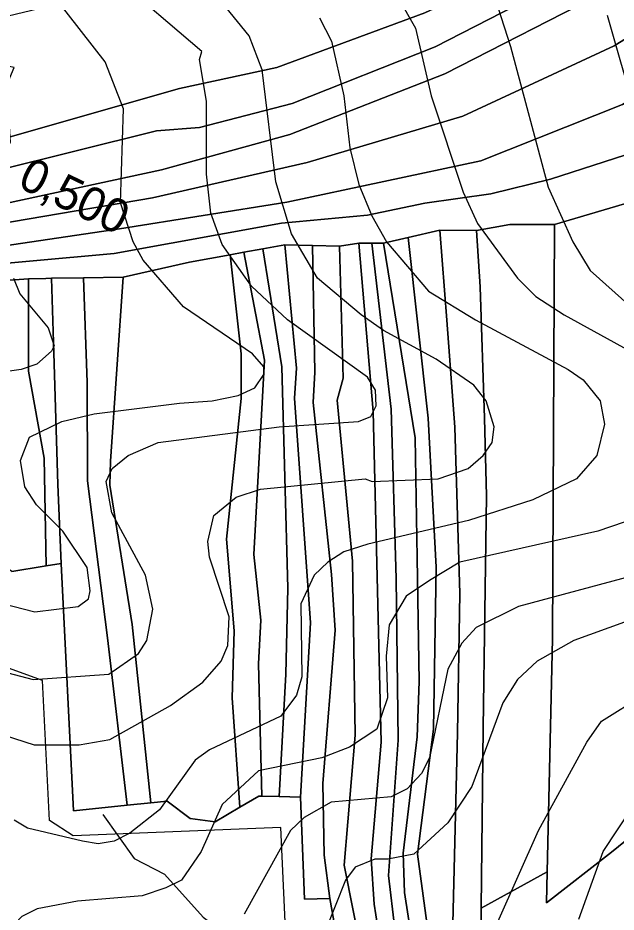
# Model space of a CAD drawing. Extents: x -510989 to -501240, y -1184665 to -1176089.
# Drawn here: x -508805.9 to -508576.2, y -1180345.3 to -1180002.1 of the extents above; entities that cross this region are included whole.
import ezdxf

# ---------------------------------------------------------------- set-up
doc = ezdxf.new("R2010")
doc.units = 0
for name, color, linetype in [('lesni_pozemek', 7, 'Continuous'), ('NAVRH_rozvodnice', 7, 'Continuous'), ('STAV_systematicke_odvodneni', 7, 'Continuous'), ('STAV_vyrazne_udolnice', 7, 'Continuous'), ('trasovani_toku', 7, 'Continuous'), ('trvaly_travni_porost', 7, 'Continuous'), ('vrstevnice_01', 7, 'Continuous'), ('vrstevnice_02', 7, 'Continuous')]:
    doc.layers.add(name, color=color, linetype=linetype)

msp = doc.modelspace()

# ---------------------------------------------------------------- linework, layer by layer
at = {"layer": 'lesni_pozemek'}
for points in [[(-508518.77, -1179868.18), (-508509.19, -1179893.46), (-508503.89, -1179915.15), (-508584.71, -1179969.8), (-508649.66, -1180000.18), (-508706.4, -1180021.09), (-508743.79, -1180029.18), (-508808.84, -1180047.67), (-508809.29, -1180039.7), (-508813.35, -1180035.19), (-508807.27, -1180021.1), (-508809.25, -1180020.73), (-508809.59, -1180001.31), (-508726.69, -1179981.29), (-508666.86, -1179959.5), (-508600.93, -1179930.38), (-508552.51, -1179897.21)], [(-508503.89, -1179915.15), (-508503.58, -1179928.51), (-508578.8, -1179978.8), (-508645.67, -1180013.25), (-508700.53, -1180034.9), (-508736.15, -1180044.21), (-508752.66, -1180045.41), (-508814.93, -1180060.89), (-508808.72, -1180049.81), (-508808.84, -1180047.67), (-508743.79, -1180029.18), (-508706.4, -1180021.09), (-508649.66, -1180000.18), (-508584.71, -1179969.8)], [(-508503.58, -1179928.51), (-508503.32, -1179939.65), (-508541.4, -1179965.04), (-508579.48, -1179991.42), (-508641.96, -1180023.54), (-508701.52, -1180046.89), (-508750.68, -1180060.35), (-508828.48, -1180077.09), (-508826.9, -1180073.58), (-508822.15, -1180073.77), (-508814.93, -1180060.89), (-508752.66, -1180045.41), (-508736.15, -1180044.21), (-508700.53, -1180034.9), (-508645.67, -1180013.25), (-508578.8, -1179978.8)], [(-508503.32, -1179939.65), (-508503.28, -1179941.19), (-508505.04, -1179957.76), (-508504.9, -1179967.95), (-508577.03, -1180012.85), (-508635.09, -1180039.75), (-508694.83, -1180057.63), (-508754.16, -1180071.11), (-508831.71, -1180084.29), (-508828.48, -1180077.09), (-508750.68, -1180060.35), (-508701.52, -1180046.89), (-508641.96, -1180023.54), (-508579.48, -1179991.42), (-508541.4, -1179965.04)], [(-508504.9, -1179967.95), (-508504.74, -1179978.89), (-508500.94, -1179991.86), (-508573.81, -1180035.33), (-508628.19, -1180056.97), (-508702.68, -1180072.76), (-508766.86, -1180083.05), (-508835.22, -1180093.15), (-508835.2, -1180092.05), (-508831.71, -1180084.29), (-508754.16, -1180071.11), (-508694.83, -1180057.63), (-508635.09, -1180039.75), (-508577.03, -1180012.85)], [(-508500.94, -1179991.86), (-508498.94, -1179998.69), (-508493.35, -1180015.08), (-508528.66, -1180036.53), (-508560.28, -1180050.68), (-508601.46, -1180064), (-508624.29, -1180069.64), (-508649.66, -1180073.16), (-508671.65, -1180077.83), (-508704.61, -1180080.86), (-508768.95, -1180092.52), (-508835.37, -1180098.5), (-508835.22, -1180093.15), (-508766.86, -1180083.05), (-508702.68, -1180072.76), (-508628.19, -1180056.97), (-508573.81, -1180035.33)], [(-508501.68, -1180050.34), (-508488.99, -1180095.53), (-508465.91, -1180160.2), (-508467.35, -1180184.74), (-508465.02, -1180187.56), (-508486.48, -1180216.7), (-508554.18, -1180250.02), (-508550.37, -1180264.69), (-508543.52, -1180282.46), (-508549.14, -1180294.86), (-508559.86, -1180307.51), (-508577.99, -1180322.31), (-508603.01, -1180341.74), (-508602.73, -1180329.81), (-508600.68, -1180240.4), (-508599.95, -1180081.39), (-508572.99, -1180073.44), (-508523.08, -1180060.51)], [(-508599.95, -1180081.39), (-508600.68, -1180240.4), (-508602.73, -1180329.81), (-508628.04, -1180343.77), (-508627.23, -1180274.56), (-508626.04, -1180185.56), (-508626.77, -1180155.66), (-508628.45, -1180105.29), (-508629.77, -1180083.69), (-508617.09, -1180081.39)], [(-508656.01, -1180086.38), (-508648.4, -1180155.72), (-508645.31, -1180212.92), (-508646.35, -1180275.04), (-508652.51, -1180323.06), (-508648.17, -1180355.06), (-508640.89, -1180381.34), (-508627.18, -1180430.85), (-508618.17, -1180455.96), (-508606.18, -1180482.39), (-508610.89, -1180485.73), (-508612.42, -1180486.81), (-508632.45, -1180438.25), (-508641.18, -1180404.3), (-508654.44, -1180357.58), (-508657.45, -1180337.75), (-508658.02, -1180322.66), (-508652.61, -1180277.97), (-508651.88, -1180256.71), (-508652.65, -1180209.3), (-508653.4, -1180163.22), (-508665.52, -1180088.56)], [(-508643.91, -1180083.6), (-508641.26, -1180118.1), (-508638.11, -1180159.09), (-508636.21, -1180223.01), (-508637.13, -1180276.4), (-508638.99, -1180354.83), (-508632.62, -1180376.07), (-508615.96, -1180431.62), (-508606.84, -1180459.67), (-508599.11, -1180477.37), (-508606.18, -1180482.39), (-508618.17, -1180455.96), (-508627.18, -1180430.85), (-508640.89, -1180381.34), (-508648.17, -1180355.06), (-508652.51, -1180323.06), (-508646.35, -1180275.04), (-508645.31, -1180212.92), (-508648.4, -1180155.72), (-508656.01, -1180086.38)], [(-508629.77, -1180083.69), (-508628.45, -1180105.29), (-508626.77, -1180155.66), (-508626.04, -1180185.56), (-508627.23, -1180274.56), (-508628.04, -1180343.77), (-508628.2, -1180357.32), (-508621.8, -1180375.01), (-508612.98, -1180403.25), (-508597, -1180461.25), (-508591.7, -1180472.12), (-508599.11, -1180477.37), (-508606.84, -1180459.67), (-508615.96, -1180431.62), (-508632.62, -1180376.07), (-508638.99, -1180354.83), (-508637.13, -1180276.4), (-508636.21, -1180223.01), (-508638.11, -1180159.09), (-508641.26, -1180118.1), (-508643.91, -1180083.6)], [(-508703.37, -1180089.15), (-508698.89, -1180136.57), (-508699.73, -1180147.99), (-508693.54, -1180234.27), (-508697.44, -1180301.11), (-508705.51, -1180300.93), (-508703.07, -1180253.98), (-508702.27, -1180220.93), (-508704.6, -1180135.94), (-508711.88, -1180090.71)], [(-508692.77, -1180089.44), (-508691.83, -1180138.07), (-508692.58, -1180149.68), (-508685.43, -1180215.71), (-508684.09, -1180237), (-508688.82, -1180295.84), (-508688.25, -1180323.4), (-508686.14, -1180339.97), (-508695.89, -1180340.35), (-508697.44, -1180301.11), (-508693.54, -1180234.27), (-508699.73, -1180147.99), (-508698.89, -1180136.57), (-508703.37, -1180089.15)], [(-508682.37, -1180089.73), (-508680.97, -1180140.33), (-508683.27, -1180148.82), (-508677.46, -1180210.56), (-508676.45, -1180277.3), (-508680.66, -1180327.2), (-508666.71, -1180397.43), (-508652.61, -1180446), (-508627.77, -1180507.25), (-508634.69, -1180511.13), (-508643.9, -1180492.02), (-508674.29, -1180405.74), (-508686.14, -1180339.97), (-508688.25, -1180323.4), (-508688.82, -1180295.84), (-508684.09, -1180237), (-508685.43, -1180215.71), (-508692.58, -1180149.68), (-508691.83, -1180138.07), (-508692.77, -1180089.44)], [(-508674.93, -1180088.58), (-508669.44, -1180153.12), (-508667.66, -1180227.25), (-508666.4, -1180280.01), (-508670.24, -1180324.81), (-508669.16, -1180342.26), (-508665.21, -1180366.82), (-508655.12, -1180405.54), (-508642.83, -1180447.57), (-508621.02, -1180492.37), (-508616.54, -1180500.94), (-508627.77, -1180507.25), (-508652.61, -1180446), (-508666.71, -1180397.43), (-508680.66, -1180327.2), (-508676.45, -1180277.3), (-508677.46, -1180210.56), (-508683.27, -1180148.82), (-508680.97, -1180140.33), (-508682.37, -1180089.73)], [(-508670.03, -1180088.57), (-508662.55, -1180152.22), (-508660.63, -1180217.22), (-508659.9, -1180279.31), (-508663.66, -1180331.18), (-508661.19, -1180351.69), (-508646.26, -1180409.87), (-508637.53, -1180440.34), (-508616.45, -1180489.42), (-508621.02, -1180492.37), (-508642.83, -1180447.57), (-508655.12, -1180405.54), (-508665.21, -1180366.82), (-508669.16, -1180342.26), (-508670.24, -1180324.81), (-508666.4, -1180280.01), (-508667.66, -1180227.25), (-508669.44, -1180153.12), (-508674.93, -1180088.58)], [(-508665.52, -1180088.56), (-508653.4, -1180163.22), (-508652.65, -1180209.3), (-508651.88, -1180256.71), (-508652.61, -1180277.97), (-508658.02, -1180322.66), (-508657.45, -1180337.75), (-508654.44, -1180357.58), (-508641.18, -1180404.3), (-508632.45, -1180438.25), (-508612.42, -1180486.81), (-508616.45, -1180489.42), (-508637.53, -1180440.34), (-508646.26, -1180409.87), (-508661.19, -1180351.69), (-508663.66, -1180331.18), (-508659.9, -1180279.31), (-508660.63, -1180217.22), (-508662.55, -1180152.22), (-508670.03, -1180088.57)], [(-508724.36, -1180093), (-508720.2, -1180131.02), (-508720.13, -1180148.15), (-508725.8, -1180202.08), (-508722.78, -1180237.35), (-508723.58, -1180263.01), (-508720.63, -1180305.03), (-508730.11, -1180310.61), (-508739.74, -1180309.33), (-508748.55, -1180302.71), (-508754.77, -1180303.34), (-508762.05, -1180234.94), (-508770.53, -1180181.35), (-508770.25, -1180172.19), (-508765.43, -1180101.56), (-508740.04, -1180095.87)], [(-508719.1, -1180092.04), (-508711.23, -1180133.38), (-508715.3, -1180207.96), (-508712.6, -1180233.16), (-508713.44, -1180250.01), (-508712.18, -1180300.78), (-508713.35, -1180300.75), (-508720.63, -1180305.03), (-508723.58, -1180263.01), (-508722.78, -1180237.35), (-508725.8, -1180202.08), (-508720.13, -1180148.15), (-508720.2, -1180131.02), (-508724.36, -1180093)], [(-508711.88, -1180090.71), (-508704.6, -1180135.94), (-508702.27, -1180220.93), (-508703.07, -1180253.98), (-508705.51, -1180300.93), (-508712.18, -1180300.78), (-508713.44, -1180250.01), (-508712.6, -1180233.16), (-508715.3, -1180207.96), (-508711.23, -1180133.38), (-508719.1, -1180092.04)], [(-508801.78, -1180102.19), (-508801.78, -1180137.61), (-508795.7, -1180171.06), (-508794.99, -1180212.41), (-508795.8, -1180212.54), (-508808.21, -1180214.59), (-508810.82, -1180212.65), (-508811.06, -1180163.07), (-508817.97, -1180134.72), (-508816.2, -1180103.23)], [(-508792.89, -1180102.03), (-508792.05, -1180130.61), (-508790.57, -1180181.1), (-508789.29, -1180211.47), (-508794.99, -1180212.41), (-508795.7, -1180171.06), (-508801.78, -1180137.61), (-508801.78, -1180102.19), (-508795.17, -1180102.07)], [(-508780.69, -1180101.82), (-508779.28, -1180141.96), (-508779.18, -1180179.8), (-508771.42, -1180240.05), (-508763.91, -1180304.26), (-508784.52, -1180306.34), (-508789.29, -1180211.47), (-508790.57, -1180181.1), (-508792.05, -1180130.61), (-508792.89, -1180102.03)], [(-508765.43, -1180101.56), (-508770.25, -1180172.19), (-508770.53, -1180181.35), (-508762.05, -1180234.94), (-508754.77, -1180303.34), (-508763.91, -1180304.26), (-508771.42, -1180240.05), (-508779.18, -1180179.8), (-508779.28, -1180141.96), (-508780.69, -1180101.82)]]:
    msp.add_lwpolyline(points, close=True, dxfattribs=at)
for points in [[(-508835.37, -1180098.5), (-508768.95, -1180092.52), (-508704.61, -1180080.86), (-508671.65, -1180077.83), (-508649.66, -1180073.16), (-508624.29, -1180069.64), (-508601.46, -1180064), (-508560.28, -1180050.68)], [(-508572.99, -1180073.44), (-508599.95, -1180081.39), (-508617.09, -1180081.39), (-508629.77, -1180083.69), (-508643.91, -1180083.6), (-508656.01, -1180086.38), (-508665.52, -1180088.56), (-508670.03, -1180088.57), (-508674.93, -1180088.58), (-508682.37, -1180089.73), (-508692.77, -1180089.44), (-508703.37, -1180089.15), (-508711.88, -1180090.71), (-508719.1, -1180092.04), (-508724.36, -1180093), (-508740.04, -1180095.87), (-508765.43, -1180101.56), (-508780.69, -1180101.82), (-508792.89, -1180102.03), (-508795.17, -1180102.07), (-508801.78, -1180102.19), (-508816.2, -1180103.23)]]:
    msp.add_lwpolyline(points, dxfattribs=at)
at = {"layer": 'NAVRH_rozvodnice'}
msp.add_arc((-507210.17, -1178583.07), 2386.99, 226.56876, 228.9798, dxfattribs=at)
at = {"layer": 'STAV_systematicke_odvodneni'}
for p, q in [((-508796.38, -1180256.37), (-508873.52, -1180228.7)), ((-508793.72, -1180310.13), (-508796.38, -1180256.37)), ((-508784.68, -1180315.98), (-508793.72, -1180310.13)), ((-508704.88, -1180312.79), (-508784.68, -1180315.98)), ((-508703.28, -1180348.98), (-508704.88, -1180312.79))]:
    msp.add_line(p, q, dxfattribs=at)
at = {"layer": 'STAV_vyrazne_udolnice'}
msp.add_lwpolyline([(-508773.26, -1180307.8), (-508761.21, -1180324.67), (-508749.55, -1180330.7), (-508734.68, -1180347.17), (-508721.42, -1180357.21)], dxfattribs=at)
at = {"layer": 'trvaly_travni_porost'}
msp.add_lwpolyline([(-508808.21, -1180214.59), (-508795.8, -1180212.54), (-508794.99, -1180212.41), (-508789.29, -1180211.47), (-508784.52, -1180306.34), (-508763.91, -1180304.26), (-508754.77, -1180303.34), (-508748.55, -1180302.71), (-508739.74, -1180309.33), (-508730.11, -1180310.61), (-508720.63, -1180305.03), (-508713.35, -1180300.75), (-508712.18, -1180300.78), (-508705.51, -1180300.93), (-508697.44, -1180301.11), (-508695.89, -1180340.35), (-508686.14, -1180339.97), (-508674.29, -1180405.74), (-508643.9, -1180492.02), (-508634.69, -1180511.13), (-508665.43, -1180528.4)], dxfattribs=at)
msp.add_lwpolyline([(-508543.52, -1180282.46), (-508495.49, -1180266.72), (-508487.3, -1180289.07), (-508429.98, -1180376.44), (-508512.5, -1180426.86), (-508574.27, -1180460.02), (-508591.7, -1180472.12), (-508597, -1180461.25), (-508612.98, -1180403.25), (-508621.8, -1180375.01), (-508628.2, -1180357.32), (-508628.04, -1180343.77), (-508602.73, -1180329.81), (-508603.01, -1180341.74), (-508577.99, -1180322.31), (-508559.86, -1180307.51), (-508549.14, -1180294.86)], close=True, dxfattribs=at)
at = {"layer": 'vrstevnice_01'}
for points in [[(-508850.19, -1180217), (-508799.31, -1180230), (-508782.69, -1180228), (-508778.81, -1180225), (-508778.09, -1180222), (-508779.31, -1180213), (-508788.59, -1180199), (-508798.69, -1180189), (-508803.19, -1180182), (-508804.91, -1180172), (-508801.41, -1180163), (-508789, -1180157), (-508776.59, -1180154), (-508743.81, -1180150), (-508731.31, -1180149), (-508721.31, -1180147), (-508714.91, -1180144), (-508711.41, -1180139), (-508711.41, -1180136), (-508715.81, -1180131), (-508742.31, -1180113), (-508757.81, -1180095), (-508761.59, -1180088), (-508766.5, -1180073), (-508765.31, -1180037), (-508772.41, -1180019), (-508796.41, -1179988)], [(-508660, -1179994), (-508653.19, -1180006), (-508647.19, -1180032), (-508635, -1180069), (-508629.41, -1180081), (-508614.09, -1180102), (-508607.09, -1180109), (-508596.19, -1180116), (-508570.91, -1180130)], [(-508855.81, -1180263), (-508799.59, -1180281), (-508782.31, -1180281), (-508770.5, -1180279), (-508747.31, -1180266), (-508734.91, -1180257), (-508727.81, -1180249), (-508725.31, -1180243), (-508724.81, -1180232), (-508732.31, -1180209), (-508732.91, -1180203), (-508730.59, -1180193), (-508722.09, -1180186), (-508712.69, -1180183), (-508672.5, -1180179), (-508669.81, -1180180), (-508644.59, -1180179), (-508633, -1180175), (-508627.31, -1180170), (-508623.81, -1180165), (-508623, -1180159), (-508626.09, -1180149), (-508630.91, -1180143), (-508645.31, -1180133), (-508665.5, -1180122), (-508674.09, -1180116), (-508690.91, -1180102), (-508700.81, -1180085), (-508706.81, -1180065), (-508712.09, -1180022), (-508717.09, -1180009), (-508726.09, -1179998)], [(-508579.69, -1180001), (-508568.81, -1180039)], [(-508562.69, -1180192), (-508583.31, -1180199), (-508636.19, -1180211), (-508647.91, -1180218), (-508656.81, -1180224), (-508663.31, -1180235), (-508664.5, -1180247), (-508664, -1180263), (-508668.09, -1180275), (-508678.59, -1180282), (-508689.19, -1180286), (-508713.5, -1180291), (-508727.5, -1180304)], [(-508573, -1180234), (-508592.41, -1180241), (-508606.59, -1180249), (-508614.09, -1180256), (-508619.69, -1180265), (-508631.59, -1180297), (-508640.81, -1180311), (-508653.91, -1180323), (-508663.81, -1180325), (-508668.81, -1180325), (-508676.41, -1180328), (-508680.09, -1180333), (-508688, -1180353)], [(-508590.59, -1180348), (-508581.19, -1180322), (-508570, -1180305), (-508559.81, -1180294), (-508549.59, -1180285), (-508538.81, -1180279), (-508525.5, -1180274), (-508508, -1180271), (-508499.41, -1180273), (-508488.59, -1180282), (-508475.19, -1180313), (-508463.81, -1180350)], [(-508727.5, -1180304), (-508735.5, -1180322), (-508743, -1180333), (-508749.09, -1180336), (-508758.19, -1180339), (-508782.91, -1180341), (-508798.41, -1180344), (-508804.31, -1180347), (-508812, -1180355), (-508820.31, -1180365), (-508827.91, -1180381), (-508834.91, -1180409), (-508836, -1180423), (-508834, -1180441), (-508823.31, -1180484), (-508820, -1180510), (-508820, -1180524)]]:
    msp.add_lwpolyline(points, dxfattribs=at)
at = {"layer": 'vrstevnice_02'}
for points in [[(-508826.91, -1180249), (-508800, -1180256), (-508770.91, -1180254), (-508759.5, -1180246), (-508756.31, -1180241), (-508754, -1180229), (-508756.81, -1180216), (-508769.81, -1180192), (-508771.91, -1180180), (-508769.69, -1180175), (-508763.5, -1180170), (-508752, -1180165), (-508705.59, -1180159), (-508675.09, -1180157), (-508670.41, -1180155), (-508668.31, -1180151), (-508668.59, -1180145), (-508671.69, -1180140), (-508702.31, -1180118), (-508716.19, -1180105), (-508727.5, -1180089), (-508731.81, -1180077), (-508733.41, -1180062), (-508733.5, -1180034), (-508736.09, -1180018), (-508735.31, -1180015), (-508769.09, -1179986)], [(-508621.59, -1179998), (-508616.81, -1180013), (-508602.31, -1180067), (-508592.91, -1180088), (-508586.19, -1180099), (-508570.59, -1180113)], [(-508690.09, -1180002), (-508685.5, -1180011), (-508680.69, -1180032), (-508678.5, -1180052), (-508675, -1180066), (-508670, -1180078), (-508664.41, -1180088), (-508648.19, -1180107), (-508630.19, -1180118), (-508594.59, -1180137), (-508588.91, -1180141), (-508582.41, -1180149), (-508580.69, -1180158), (-508583.69, -1180170), (-508591.41, -1180179), (-508608.19, -1180187), (-508632.91, -1180195), (-508671.59, -1180204), (-508680.81, -1180207)], [(-508807.59, -1180102), (-508805.09, -1180108), (-508794.19, -1180121), (-508791.91, -1180128), (-508792.91, -1180130), (-508798.59, -1180135), (-508804.59, -1180137), (-508832.31, -1180141)], [(-508680.81, -1180207), (-508686.91, -1180211), (-508692.09, -1180216), (-508697.31, -1180227), (-508696.91, -1180255), (-508698.91, -1180262), (-508704.91, -1180270), (-508732.31, -1180283), (-508737.81, -1180287), (-508751.5, -1180306), (-508762.91, -1180315), (-508768.91, -1180318), (-508775.09, -1180319), (-508781.09, -1180318), (-508802.19, -1180313), (-508807.31, -1180310)], [(-508568.91, -1180216), (-508613.69, -1180228), (-508629.91, -1180236), (-508635.41, -1180242), (-508640.81, -1180252), (-508647.81, -1180286), (-508651, -1180292), (-508656.5, -1180298), (-508662.59, -1180301), (-508685.59, -1180303), (-508695.91, -1180309), (-508701.19, -1180314), (-508719, -1180346)], [(-508621.59, -1180349), (-508606.09, -1180314), (-508587.5, -1180280), (-508581.81, -1180272), (-508565.81, -1180262), (-508531.31, -1180248), (-508514.19, -1180244), (-508501.91, -1180243), (-508486.5, -1180247), (-508470.19, -1180259)]]:
    msp.add_lwpolyline(points, dxfattribs=at)

# ---------------------------------------------------------------- texts
at = {"layer": 'trasovani_toku'}
msp.add_text('0,500', height=13, rotation=334.3254, dxfattribs=at).set_placement((-508806.44, -1180066.78))

doc.saveas('drawing.dxf')
